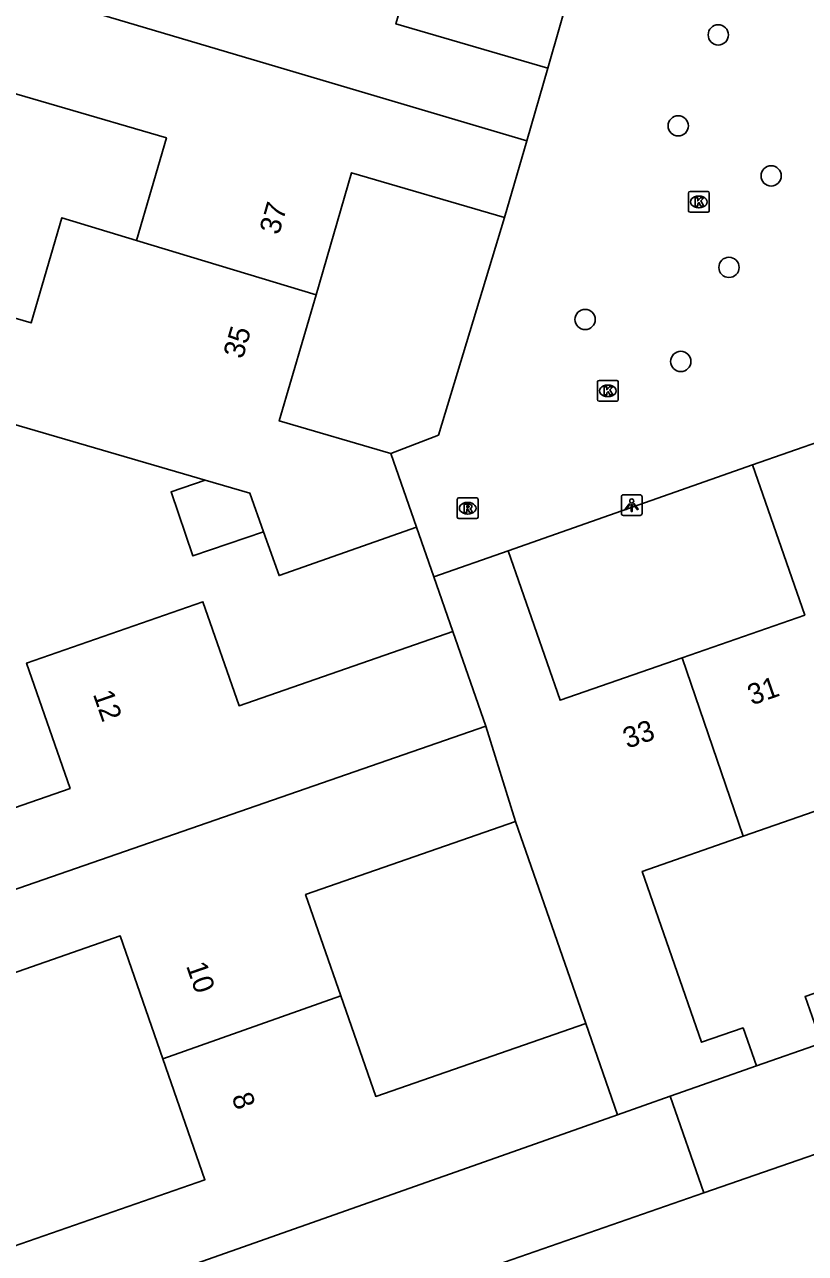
# Model space of a CAD drawing. Extents: x 158474 to 159560, y 388525 to 389605.
# Drawn here: x 158838.9 to 158876.6, y 389182.1 to 389241.4 of the extents above; entities that cross this region are included whole.
import ezdxf

# ---------------------------------------------------------------- set-up
doc = ezdxf.new("R2010")
doc.units = 0
for name, color, linetype in [('IMGEO_Boom', 7, 'Continuous'), ('IMGEO_Kolk', 7, 'Continuous'), ('IMGEO_Lichtpunt', 7, 'Continuous'), ('IMGEO_Pand', 7, 'Continuous'), ('IMGEO_Pand_nummerreeks', 7, 'Continuous'), ('IMGEO_Rioolput', 7, 'Continuous'), ('IMGEO_Voetpad_open', 7, 'Continuous')]:
    doc.layers.add(name, color=color, linetype=linetype)

msp = doc.modelspace()

# ---------------------------------------------------------------- linework, layer by layer
at = {"layer": 'IMGEO_Boom'}
for centre in [(158872.373, 389240.854), (158870.442, 389236.468), (158874.923, 389234.054), (158872.89, 389229.644), (158865.951, 389227.132), (158870.564, 389225.11)]:
    msp.add_circle(centre, 0.489, dxfattribs=at)
at = {"layer": 'IMGEO_Kolk'}
for p, q in [((158870.935, 389232.375), (158870.935, 389233.227)), ((158871.01, 389233.301), (158871.862, 389233.301)), ((158871.423, 389233.081), (158871.448, 389233.081)), ((158871.936, 389233.227), (158871.936, 389232.375)), ((158871.446, 389232.521), (158871.421, 389232.521)), ((158871.862, 389232.301), (158871.01, 389232.301)), ((158866.549, 389223.266), (158866.549, 389224.118)), ((158866.624, 389224.192), (158867.476, 389224.192)), ((158867.55, 389224.118), (158867.55, 389223.266)), ((158867.037, 389223.972), (158867.062, 389223.972)), ((158867.476, 389223.192), (158866.624, 389223.192)), ((158867.06, 389223.412), (158867.035, 389223.412))]:
    msp.add_line(p, q, dxfattribs=at)
for points in [[(158870.935, 389232.375), (158870.935, 389233.227)], [(158871.01, 389233.301), (158871.862, 389233.301)], [(158871.256, 389233.001), (158871.379, 389233.001), (158871.379, 389232.85), (158871.509, 389233.001), (158871.673, 389233.001), (158871.527, 389232.85), (158871.68, 389232.601), (158871.528, 389232.601), (158871.443, 389232.765), (158871.379, 389232.698), (158871.379, 389232.601), (158871.256, 389232.601), (158871.256, 389233.001)], [(158871.936, 389233.227), (158871.936, 389232.375)], [(158871.862, 389232.301), (158871.01, 389232.301)], [(158866.549, 389223.266), (158866.549, 389224.118)], [(158866.624, 389224.192), (158867.476, 389224.192)], [(158867.55, 389224.118), (158867.55, 389223.266)], [(158866.87, 389223.892), (158866.993, 389223.892), (158866.993, 389223.741), (158867.123, 389223.892), (158867.287, 389223.892), (158867.141, 389223.741), (158867.294, 389223.492), (158867.142, 389223.492), (158867.057, 389223.656), (158866.993, 389223.589), (158866.993, 389223.492), (158866.87, 389223.492), (158866.87, 389223.892)], [(158867.476, 389223.192), (158866.624, 389223.192)]]:
    msp.add_lwpolyline(points, dxfattribs=at)
for centre, start, end in [((158871.012, 389233.225), 91.55205, 178.44795), ((158871.012, 389233.225), 91.55205, 178.44795), ((158871.86, 389233.225), 1.55205, 88.44795), ((158871.86, 389233.225), 1.55205, 88.44795), ((158871.012, 389232.377), 181.55205, 268.44795), ((158871.012, 389232.377), 181.55205, 268.44795), ((158871.86, 389232.377), 271.55205, 358.44795), ((158871.86, 389232.377), 271.55205, 358.44795), ((158866.626, 389224.116), 91.55205, 178.44795), ((158866.626, 389224.116), 91.55205, 178.44795), ((158867.474, 389224.116), 1.55205, 88.44795), ((158867.474, 389224.116), 1.55205, 88.44795), ((158866.626, 389223.268), 181.55205, 268.44795), ((158866.626, 389223.268), 181.55205, 268.44795), ((158867.474, 389223.268), 271.55205, 358.44795), ((158867.474, 389223.268), 271.55205, 358.44795)]:
    msp.add_arc(centre, 0.0765, start, end, dxfattribs=at)
for centre, major_axis, ratio, start_param, end_param in [((158871.422, 389232.801), (-0.387, 0.002), 0.722429, 4.712389, 7.853982), ((158871.447, 389232.801), (-0.39, 0.002), 0.717154, 1.570796, 4.712389), ((158867.036, 389223.692), (-0.387, 0.002), 0.722429, 4.712389, 7.853982), ((158867.061, 389223.692), (-0.39, 0.002), 0.717154, 1.570796, 4.712389)]:
    msp.add_ellipse(centre, major_axis=major_axis, ratio=ratio, start_param=start_param, end_param=end_param, dxfattribs=at)
at = {"layer": 'IMGEO_Lichtpunt'}
for p, q in [((158867.7, 389218.584), (158867.7, 389217.777)), ((158867.7, 389218.584), (158867.7, 389217.777)), ((158868.602, 389218.679), (158867.794, 389218.679)), ((158868.602, 389218.679), (158867.794, 389218.679)), ((158868.696, 389217.777), (158868.696, 389218.584)), ((158868.696, 389217.777), (158868.696, 389218.584)), ((158867.794, 389217.683), (158868.602, 389217.683)), ((158867.794, 389217.683), (158868.602, 389217.683))]:
    msp.add_line(p, q, dxfattribs=at)
for points in [[(158868.074, 389218.248), (158868.113, 389218.22), (158867.925, 389217.958), (158867.887, 389217.985), (158868.074, 389218.248)], [(158868.176, 389218.2), (158868.223, 389218.2), (158868.223, 389217.878), (158868.176, 389217.878), (158868.176, 389218.2)], [(158868.286, 389218.22), (158868.324, 389218.247), (158868.511, 389217.985), (158868.472, 389217.957), (158868.286, 389218.22)]]:
    msp.add_lwpolyline(points, dxfattribs=at)
msp.add_circle((158868.199, 389218.382), 0.0994, dxfattribs=at)
for centre, start, end in [((158867.794, 389218.584), 90, 180), ((158867.794, 389218.584), 90, 180), ((158868.602, 389218.584), 0, 90), ((158868.602, 389218.584), 0, 90), ((158867.794, 389217.777), 180, 270), ((158867.794, 389217.777), 180, 270), ((158868.602, 389217.777), 270, 0), ((158868.602, 389217.777), 270, 360)]:
    msp.add_arc(centre, 0.0946, start, end, dxfattribs=at)
at = {"layer": 'IMGEO_Pand'}
for points in [[(158864.158, 389239.247), (158856.828, 389241.384), (158858.584, 389247.406)], [(158863.137, 389235.745), (158836.533, 389243.644)], [(158844.314, 389230.944), (158845.756, 389235.887), (158835.171, 389238.974)], [(158863.137, 389235.745), (158864.158, 389239.247)], [(158862.061, 389232.055), (158863.137, 389235.745)], [(158852.973, 389228.315), (158854.69, 389234.204), (158862.061, 389232.055)], [(158832.209, 389229.018), (158839.232, 389226.97), (158840.709, 389232.038), (158844.314, 389230.944)], [(158852.973, 389228.315), (158844.314, 389230.944)], [(158856.573, 389220.673), (158851.201, 389222.239), (158852.973, 389228.315)], [(158847.631, 389219.387), (158830.829, 389224.285)], [(158877.525, 389221.345), (158874.023, 389220.127)], [(158857.825, 389217.123), (158856.573, 389220.673)], [(158874.023, 389220.127), (158876.543, 389212.878), (158870.635, 389210.824)], [(158850.442, 389216.898), (158847.038, 389215.731), (158845.979, 389218.82), (158847.631, 389219.387)], [(158850.442, 389216.898), (158849.785, 389218.759), (158847.631, 389219.387)], [(158857.825, 389217.123), (158851.188, 389214.782), (158850.442, 389216.898)], [(158862.242, 389215.981), (158858.647, 389214.731)], [(158870.635, 389210.824), (158864.747, 389208.777), (158862.242, 389215.981)], [(158859.565, 389212.09), (158858.647, 389214.731)], [(158835.054, 389198.471), (158834.985, 389198.668), (158833.829, 389201.993), (158841.114, 389204.526), (158839.014, 389210.564), (158847.521, 389213.522), (158849.264, 389208.509), (158859.565, 389212.09)], [(158859.565, 389212.09), (158861.156, 389207.528)], [(158873.577, 389202.218), (158870.635, 389210.824)], [(158835.054, 389198.471), (158861.156, 389207.528)], [(158861.156, 389207.528), (158862.598, 389202.924)], [(158877.345, 389192.233), (158876.56, 389194.49), (158881.241, 389196.117), (158878.522, 389203.937), (158873.577, 389202.218)], [(158854.167, 389194.528), (158852.472, 389199.403), (158862.598, 389202.924)], [(158862.598, 389202.924), (158865.982, 389193.191)], [(158874.21, 389191.142), (158873.573, 389192.976), (158871.57, 389192.28), (158868.704, 389200.523), (158873.577, 389202.218)], [(158845.585, 389191.491), (158843.527, 389197.409), (158836.297, 389194.895), (158835.054, 389198.471)], [(158854.167, 389194.528), (158845.585, 389191.491)], [(158865.982, 389193.191), (158855.856, 389189.67), (158854.167, 389194.528)], [(158867.512, 389188.79), (158865.982, 389193.191)], [(158874.21, 389191.142), (158877.345, 389192.233)], [(158836.508, 389181.794), (158847.614, 389185.656), (158845.585, 389191.491)], [(158870.049, 389189.685), (158872.207, 389190.446), (158874.21, 389191.142)], [(158867.512, 389188.79), (158870.049, 389189.685)], [(158870.049, 389189.685), (158871.682, 389185.02)], [(158838.615, 389178.599), (158862.457, 389187.007), (158867.512, 389188.79)], [(158883.706, 389183.623), (158881.976, 389188.599), (158871.682, 389185.02)], [(158871.682, 389185.02), (158859.103, 389180.647), (158860.787, 389175.804), (158863.104, 389176.61), (158863.138, 389176.512)]]:
    msp.add_lwpolyline(points, dxfattribs=at)
at = {"layer": 'IMGEO_Rioolput'}
for p, q in [((158859.786, 389217.605), (158859.786, 389218.457)), ((158859.861, 389218.531), (158860.713, 389218.531)), ((158860.274, 389218.311), (158860.299, 389218.311)), ((158860.787, 389218.457), (158860.787, 389217.605)), ((158860.297, 389217.751), (158860.272, 389217.751)), ((158860.713, 389217.531), (158859.861, 389217.531))]:
    msp.add_line(p, q, dxfattribs=at)
for points in [[(158859.786, 389217.605), (158859.786, 389218.457)], [(158859.861, 389218.531), (158860.713, 389218.531)], [(158860.375, 389218.229), (158860.123, 389218.231), (158860.123, 389217.831)], [(158860.787, 389218.457), (158860.787, 389217.605)], [(158860.123, 389217.831), (158860.247, 389217.831), (158860.247, 389217.993), (158860.258, 389217.993)], [(158860.301, 389218.15), (158860.247, 389218.15), (158860.247, 389218.069)], [(158860.247, 389218.069), (158860.299, 389218.069)], [(158860.305, 389217.964), (158860.376, 389217.831), (158860.516, 389217.831), (158860.451, 389217.957)], [(158860.713, 389217.531), (158859.861, 389217.531)]]:
    msp.add_lwpolyline(points, dxfattribs=at)
for centre, radius, start, end in [((158859.863, 389218.455), 0.0765, 91.55205, 178.44795), ((158859.863, 389218.455), 0.0765, 91.55205, 178.44795), ((158860.374, 389218.119), 0.109, 350.36119, 89.41601), ((158860.711, 389218.455), 0.0765, 1.55205, 88.44795), ((158860.711, 389218.455), 0.0765, 1.55205, 88.44795), ((158859.863, 389217.607), 0.0765, 181.55205, 268.44795), ((158859.863, 389217.607), 0.0765, 181.55205, 268.44795), ((158860.257, 389217.94), 0.0533, 26.02933, 88.69889), ((158860.283, 389218.258), 0.19, 274.7715, 282.96867), ((158860.307, 389218.054), 0.0964, 77.00612, 93.18647), ((158860.321, 389218.111), 0.0378, 276.66336, 79.67722), ((158860.372, 389218.119), 0.112, 277.58423, 350.98172), ((158860.356, 389217.904), 0.108, 29.51342, 73.79051), ((158860.711, 389217.607), 0.0765, 271.55205, 358.44795), ((158860.711, 389217.607), 0.0765, 271.55205, 358.44795)]:
    msp.add_arc(centre, radius, start, end, dxfattribs=at)
for centre, major_axis, ratio, start_param, end_param in [((158860.273, 389218.031), (-0.387, 0.002), 0.722429, 4.712389, 7.853982), ((158860.298, 389218.031), (-0.39, 0.002), 0.717154, 1.570796, 4.712389)]:
    msp.add_ellipse(centre, major_axis=major_axis, ratio=ratio, start_param=start_param, end_param=end_param, dxfattribs=at)
at = {"layer": 'IMGEO_Voetpad_open'}
for points in [[(158868.411, 389246.649), (158865.369, 389243.528), (158864.158, 389239.247)], [(158862.061, 389232.055), (158858.872, 389221.561), (158856.573, 389220.673)], [(158862.242, 389215.981), (158874.023, 389220.127)], [(158858.647, 389214.731), (158857.825, 389217.123)]]:
    msp.add_lwpolyline(points, dxfattribs=at)

# ---------------------------------------------------------------- texts
at = {"layer": 'IMGEO_Pand_nummerreeks'}
for s, rotation, p in [('37', 73.7454, (158851.18, 389231.172)), ('35', 73.73967, (158849.436, 389225.19)), ('31', 19.17117, (158873.992, 389208.519)), ('12', 289.17754, (158842.202, 389209.071)), ('33', 19.17117, (158867.987, 389206.431)), ('10', 289.17525, (158846.696, 389195.97)), ('8', 289.17406, (158848.891, 389189.658))]:
    msp.add_text(s, height=1, rotation=rotation, dxfattribs=at).set_placement(p)

doc.saveas('drawing.dxf')
